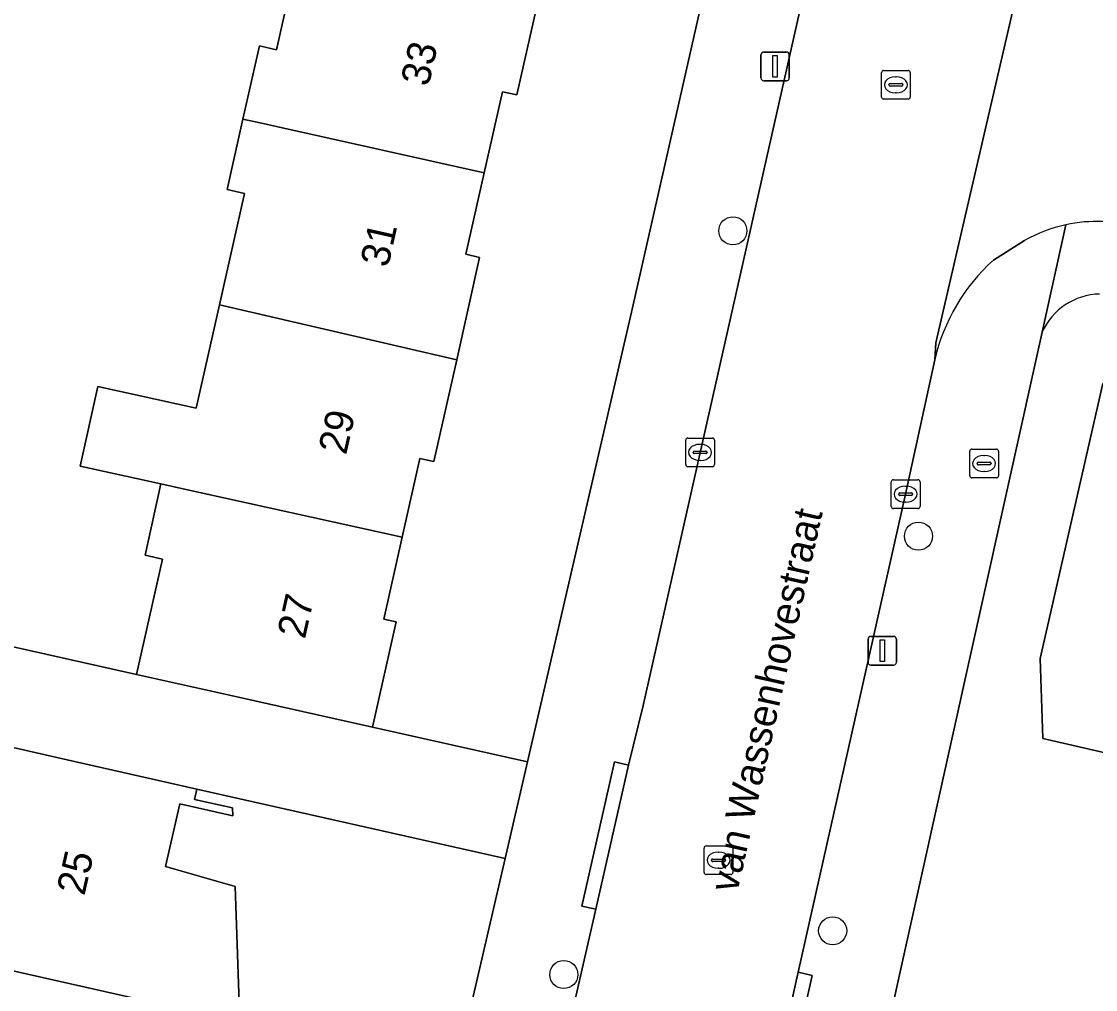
# Model space of a CAD drawing. Extents: x 161771 to 163125, y 382475 to 383179.
# Drawn here: x 162559.25 to 162596.63, y 382677.91 to 382711.61 of the extents above; entities that cross this region are included whole.
import ezdxf

# ---------------------------------------------------------------- set-up
doc = ezdxf.new("R2010")
doc.units = 0
for name, color, linetype in [('IMGEO_Boom', 7, 'Continuous'), ('IMGEO_Brandkraan', 7, 'Continuous'), ('IMGEO_Erf', 7, 'Continuous'), ('IMGEO_Kolk', 7, 'Continuous'), ('IMGEO_Lichtmast', 7, 'Continuous'), ('IMGEO_Openbare_ruimte_label', 7, 'Continuous'), ('IMGEO_Pand', 7, 'Continuous'), ('IMGEO_Pand_nummerreeks', 7, 'Continuous'), ('IMGEO_Rijbaan_lokaal_open', 7, 'Continuous'), ('IMGEO_Rioolput', 7, 'Continuous'), ('IMGEO_Voetpad_open', 7, 'Continuous')]:
    doc.layers.add(name, color=color, linetype=linetype)

msp = doc.modelspace()

# ---------------------------------------------------------------- linework, layer by layer
at = {"layer": 'IMGEO_Boom'}
for centre in [(162584.008, 382704.321), (162590.466, 382693.69), (162587.481, 382679.951), (162578.122, 382678.427)]:
    msp.add_circle(centre, 0.489, dxfattribs=at)
at = {"layer": 'IMGEO_Brandkraan'}
for p, q in [((162592.252, 382695.795), (162592.252, 382696.647)), ((162592.327, 382696.721), (162593.179, 382696.721)), ((162593.253, 382696.647), (162593.253, 382695.795)), ((162592.511, 382696.215), (162592.511, 382696.227)), ((162592.949, 382696.178), (162592.551, 382696.178)), ((162592.554, 382696.264), (162592.952, 382696.264)), ((162592.74, 382696.501), (162592.765, 382696.501)), ((162592.995, 382696.227), (162592.995, 382696.215)), ((162592.763, 382695.941), (162592.738, 382695.941)), ((162593.179, 382695.721), (162592.327, 382695.721))]:
    msp.add_line(p, q, dxfattribs=at)
for points in [[(162592.252, 382695.795), (162592.252, 382696.647)], [(162592.327, 382696.721), (162593.179, 382696.721)], [(162593.253, 382696.647), (162593.253, 382695.795)], [(162593.179, 382695.721), (162592.327, 382695.721)]]:
    msp.add_lwpolyline(points, dxfattribs=at)
for centre, radius, start, end in [((162592.329, 382696.645), 0.0765, 91.552, 178.448), ((162592.329, 382696.645), 0.0765, 91.552, 178.448), ((162593.177, 382696.645), 0.0765, 1.552, 88.448), ((162593.177, 382696.645), 0.0765, 1.552, 88.448), ((162592.551, 382696.224), 0.0403, 85.8775, 175.7526), ((162592.548, 382696.214), 0.0366, 178.938, 274.7102), ((162592.952, 382696.221), 0.043, 264.8664, 352.4533), ((162592.956, 382696.226), 0.0386, 1.7309, 96.639), ((162592.329, 382695.797), 0.0765, 181.552, 268.448), ((162592.329, 382695.797), 0.0765, 181.552, 268.448), ((162593.177, 382695.797), 0.0765, 271.552, 358.448), ((162593.177, 382695.797), 0.0765, 271.552, 358.448)]:
    msp.add_arc(centre, radius, start, end, dxfattribs=at)
for centre, major_axis, ratio, start_param, end_param in [((162592.739, 382696.221), (-0.387, 0.002), 0.722429, 4.712389, 7.853982), ((162592.764, 382696.221), (-0.39, 0.002), 0.717154, 1.570796, 4.712389)]:
    msp.add_ellipse(centre, major_axis=major_axis, ratio=ratio, start_param=start_param, end_param=end_param, dxfattribs=at)
at = {"layer": 'IMGEO_Erf'}
for points in [[(162577.287, 382712.604), (162576.491, 382709.051), (162575.986, 382709.165), (162575.352, 382706.335), (162574.718, 382703.503), (162575.194, 382703.396), (162574.395, 382699.827), (162573.602, 382696.285), (162573.109, 382696.395), (162572.496, 382693.659), (162571.856, 382690.803), (162572.291, 382690.705), (162571.47, 382687.035), (162576.859, 382685.829), (162580.483, 382701.488), (162591.397, 382749.715)], [(162547.923, 382692.309), (162563.254, 382688.875), (162564.154, 382692.894), (162563.548, 382693.028), (162564.096, 382695.512), (162561.289, 382696.132), (162561.9, 382698.904), (162565.33, 382698.147), (162566.137, 382701.749), (162567.004, 382705.622), (162566.406, 382705.755), (162566.956, 382708.212), (162567.526, 382710.759), (162568.124, 382710.625), (162568.984, 382714.464)], [(162594.77, 382700.793), (162586.875, 382665.184), (162572.844, 382602.662)], [(162600.45, 382685.345), (162594.797, 382686.643), (162594.699, 382689.434), (162596.882, 382699.004)], [(162572.386, 382666.503), (162576.082, 382682.472), (162565.348, 382684.887), (162565.267, 382684.527), (162566.596, 382684.237), (162566.606, 382683.958), (162564.755, 382684.377), (162564.262, 382682.193), (162566.689, 382681.489), (162566.846, 382676.771)]]:
    msp.add_lwpolyline(points, dxfattribs=at)
msp.add_arc((162596.826, 382699.867), 2.255, 91.4409, 155.7538, dxfattribs=at)
at = {"layer": 'IMGEO_Kolk'}
for p, q in [((162582.367, 382696.182), (162582.367, 382697.034)), ((162582.442, 382697.108), (162583.294, 382697.108)), ((162583.368, 382697.034), (162583.368, 382696.182)), ((162582.626, 382696.602), (162582.626, 382696.614)), ((162583.064, 382696.565), (162582.666, 382696.565)), ((162582.669, 382696.651), (162583.067, 382696.651)), ((162582.855, 382696.888), (162582.88, 382696.888)), ((162583.11, 382696.614), (162583.11, 382696.602)), ((162582.878, 382696.328), (162582.853, 382696.328)), ((162583.294, 382696.108), (162582.442, 382696.108)), ((162589.52, 382694.727), (162589.52, 382695.579)), ((162589.595, 382695.653), (162590.447, 382695.653)), ((162590.008, 382695.433), (162590.033, 382695.433)), ((162590.521, 382695.579), (162590.521, 382694.727)), ((162589.779, 382695.147), (162589.779, 382695.159)), ((162590.217, 382695.11), (162589.819, 382695.11)), ((162589.822, 382695.196), (162590.22, 382695.196)), ((162590.263, 382695.159), (162590.263, 382695.147)), ((162590.031, 382694.873), (162590.006, 382694.873)), ((162590.447, 382694.653), (162589.595, 382694.653))]:
    msp.add_line(p, q, dxfattribs=at)
for points in [[(162582.367, 382696.182), (162582.367, 382697.034)], [(162582.442, 382697.108), (162583.294, 382697.108)], [(162583.368, 382697.034), (162583.368, 382696.182)], [(162583.294, 382696.108), (162582.442, 382696.108)], [(162589.52, 382694.727), (162589.52, 382695.579)], [(162589.595, 382695.653), (162590.447, 382695.653)], [(162590.521, 382695.579), (162590.521, 382694.727)], [(162590.447, 382694.653), (162589.595, 382694.653)]]:
    msp.add_lwpolyline(points, dxfattribs=at)
for centre, radius, start, end in [((162582.444, 382697.032), 0.0765, 91.552, 178.448), ((162582.444, 382697.032), 0.0765, 91.552, 178.448), ((162583.292, 382697.032), 0.0765, 1.552, 88.448), ((162583.292, 382697.032), 0.0765, 1.552, 88.448), ((162582.666, 382696.611), 0.0403, 85.8775, 175.7526), ((162582.663, 382696.601), 0.0366, 178.938, 274.7102), ((162583.067, 382696.608), 0.043, 264.8664, 352.4533), ((162583.071, 382696.613), 0.0386, 1.7309, 96.639), ((162582.444, 382696.184), 0.0765, 181.552, 268.448), ((162582.444, 382696.184), 0.0765, 181.552, 268.448), ((162583.292, 382696.184), 0.0765, 271.552, 358.448), ((162583.292, 382696.184), 0.0765, 271.552, 358.448), ((162589.597, 382695.577), 0.0765, 91.552, 178.448), ((162589.597, 382695.577), 0.0765, 91.552, 178.448), ((162590.445, 382695.577), 0.0765, 1.552, 88.448), ((162590.445, 382695.577), 0.0765, 1.552, 88.448), ((162589.819, 382695.156), 0.0403, 85.8775, 175.7526), ((162589.816, 382695.146), 0.0366, 178.938, 274.7102), ((162590.22, 382695.153), 0.043, 264.8664, 352.4533), ((162590.224, 382695.158), 0.0386, 1.7309, 96.639), ((162589.597, 382694.729), 0.0765, 181.552, 268.448), ((162589.597, 382694.729), 0.0765, 181.552, 268.448), ((162590.445, 382694.729), 0.0765, 271.552, 358.448), ((162590.445, 382694.729), 0.0765, 271.552, 358.448)]:
    msp.add_arc(centre, radius, start, end, dxfattribs=at)
for centre, major_axis, ratio, start_param, end_param in [((162582.854, 382696.608), (-0.387, 0.002), 0.722429, 4.712389, 7.853982), ((162582.879, 382696.608), (-0.39, 0.002), 0.717154, 1.570796, 4.712389), ((162590.007, 382695.153), (-0.387, 0.002), 0.722429, 4.712389, 7.853982), ((162590.032, 382695.153), (-0.39, 0.002), 0.717154, 1.570796, 4.712389)]:
    msp.add_ellipse(centre, major_axis=major_axis, ratio=ratio, start_param=start_param, end_param=end_param, dxfattribs=at)
at = {"layer": 'IMGEO_Lichtmast'}
for p, q in [((162584.982, 382709.645), (162584.982, 382710.445)), ((162584.982, 382710.445), (162584.982, 382709.645)), ((162585.082, 382710.545), (162585.872, 382710.545)), ((162585.872, 382710.545), (162585.082, 382710.545)), ((162585.972, 382710.445), (162585.972, 382709.645)), ((162585.972, 382709.645), (162585.972, 382710.445)), ((162585.872, 382709.545), (162585.082, 382709.545)), ((162585.082, 382709.545), (162585.872, 382709.545)), ((162588.811, 382690.202), (162589.601, 382690.202)), ((162589.601, 382690.202), (162588.811, 382690.202)), ((162588.711, 382689.302), (162588.711, 382690.102)), ((162588.711, 382690.102), (162588.711, 382689.302)), ((162589.701, 382690.102), (162589.701, 382689.302)), ((162589.701, 382689.302), (162589.701, 382690.102)), ((162589.601, 382689.202), (162588.811, 382689.202)), ((162588.811, 382689.202), (162589.601, 382689.202))]:
    msp.add_line(p, q, dxfattribs=at)
for points in [[(162585.402, 382710.42), (162585.552, 382710.42), (162585.552, 382709.67), (162585.402, 382709.67), (162585.402, 382710.42)], [(162589.131, 382690.077), (162589.281, 382690.077), (162589.281, 382689.327), (162589.131, 382689.327), (162589.131, 382690.077)]]:
    msp.add_lwpolyline(points, dxfattribs=at)
for centre, start, end in [((162585.082, 382710.445), 90, 180), ((162585.082, 382710.445), 90, 180), ((162585.872, 382710.445), 0, 90), ((162585.872, 382710.445), 360, 90), ((162585.082, 382709.645), 180, 270), ((162585.082, 382709.645), 180, 270), ((162585.872, 382709.645), 270, 0), ((162585.872, 382709.645), 270, 0), ((162588.811, 382690.102), 90, 180), ((162588.811, 382690.102), 90, 180), ((162589.601, 382690.102), 0, 90), ((162589.601, 382690.102), 360, 90), ((162588.811, 382689.302), 180, 270), ((162588.811, 382689.302), 180, 270), ((162589.601, 382689.302), 270, 0), ((162589.601, 382689.302), 270, 0)]:
    msp.add_arc(centre, 0.1, start, end, dxfattribs=at)
at = {"layer": 'IMGEO_Pand'}
for points in [[(162577.287, 382712.604), (162568.984, 382714.464), (162568.124, 382710.625), (162567.526, 382710.759), (162566.956, 382708.212), (162567.554, 382708.078), (162568.168, 382707.941), (162575.352, 382706.335), (162575.986, 382709.165), (162576.491, 382709.051)], [(162575.352, 382706.335), (162568.168, 382707.941), (162567.554, 382708.078), (162566.956, 382708.212), (162566.406, 382705.755), (162567.004, 382705.622), (162566.137, 382701.749), (162574.395, 382699.827), (162575.194, 382703.396), (162574.718, 382703.503)], [(162574.395, 382699.827), (162566.137, 382701.749), (162565.33, 382698.147), (162561.9, 382698.904), (162561.289, 382696.132), (162564.096, 382695.512), (162564.71, 382695.377), (162572.496, 382693.659), (162573.109, 382696.395), (162573.602, 382696.285)], [(162601.791, 382691.852), (162603.087, 382697.607), (162596.882, 382699.004), (162594.699, 382689.434), (162594.797, 382686.643), (162600.45, 382685.345), (162603.399, 382684.706), (162603.972, 382687.346), (162604.04, 382687.661), (162604.757, 382691.184)], [(162572.496, 382693.659), (162564.71, 382695.377), (162564.096, 382695.512), (162563.548, 382693.028), (162564.154, 382692.894), (162563.254, 382688.875), (162566.591, 382688.128), (162571.47, 382687.035), (162572.291, 382690.705), (162571.856, 382690.803)], [(162564.755, 382684.377), (162566.606, 382683.958), (162566.596, 382684.237), (162565.267, 382684.527), (162565.348, 382684.887), (162560.472, 382685.989), (162557.119, 382686.747), (162552.561, 382687.778), (162552.901, 382679.921), (162555.446, 382679.346), (162563.22, 382677.59), (162566.846, 382676.771), (162566.689, 382681.489), (162564.262, 382682.193)], [(162563.22, 382677.59), (162555.446, 382679.346), (162553.879, 382672.41), (162561.622, 382670.635), (162562.07, 382670.542), (162562.89, 382674.174), (162562.469, 382674.269)]]:
    msp.add_lwpolyline(points, close=True, dxfattribs=at)
at = {"layer": 'IMGEO_Rijbaan_lokaal_open'}
for points in [[(162600.005, 382772.85), (162596.126, 382755.943), (162595.661, 382753.845), (162594.81, 382750), (162594.297, 382747.682), (162591.452, 382734.834), (162586.782, 382713.955), (162580.88, 382687.793), (162580.377, 382685.723), (162579.233, 382680.702), (162575.435, 382664.077), (162570.58, 382642.612), (162565.797, 382621.546), (162564.014, 382613.634), (162563.184, 382609.95), (162562.972, 382609.01), (162562.442, 382606.621), (162561.994, 382604.605)], [(162585.455, 382674.812), (162586.276, 382678.505), (162590.021, 382695.157), (162591.031, 382699.83), (162591.074, 382700.42), (162595.028, 382717.515), (162595.803, 382720.937), (162596.659, 382724.627)], [(162595.028, 382717.515), (162591.074, 382700.42), (162591.031, 382699.83)], [(162593.073, 382703.299), (162594.162, 382703.979)], [(162557.119, 382686.747), (162560.472, 382685.989), (162565.348, 382684.887), (162576.082, 382682.472), (162576.859, 382685.829), (162571.47, 382687.035), (162566.591, 382688.128), (162563.254, 382688.875), (162547.923, 382692.309)]]:
    msp.add_lwpolyline(points, dxfattribs=at)
for centre, radius, start, end in [((162596.641, 382699.696), 4.949, 102.2065, 120.0666), ((162596.655, 382699.658), 4.989, 72.7736, 102.261), ((162597.575, 382698.314), 6.717, 132.0816, 166.9526)]:
    msp.add_arc(centre, radius, start, end, dxfattribs=at)
at = {"layer": 'IMGEO_Rioolput'}
for p, q in [((162589.18, 382708.98), (162589.18, 382709.832)), ((162589.255, 382709.906), (162590.107, 382709.906)), ((162589.668, 382709.686), (162589.693, 382709.686)), ((162590.181, 382709.832), (162590.181, 382708.98)), ((162589.439, 382709.4), (162589.439, 382709.412)), ((162589.877, 382709.363), (162589.479, 382709.363)), ((162589.482, 382709.449), (162589.88, 382709.449)), ((162589.923, 382709.412), (162589.923, 382709.4)), ((162590.107, 382708.906), (162589.255, 382708.906)), ((162589.691, 382709.126), (162589.666, 382709.126)), ((162583.007, 382681.981), (162583.007, 382682.833)), ((162583.082, 382682.907), (162583.934, 382682.907)), ((162584.008, 382682.833), (162584.008, 382681.981)), ((162583.266, 382682.401), (162583.266, 382682.413)), ((162583.704, 382682.364), (162583.306, 382682.364)), ((162583.309, 382682.45), (162583.707, 382682.45)), ((162583.495, 382682.687), (162583.52, 382682.687)), ((162583.75, 382682.413), (162583.75, 382682.401)), ((162583.518, 382682.127), (162583.493, 382682.127)), ((162583.934, 382681.907), (162583.082, 382681.907))]:
    msp.add_line(p, q, dxfattribs=at)
for points in [[(162589.18, 382708.98), (162589.18, 382709.832)], [(162589.255, 382709.906), (162590.107, 382709.906)], [(162590.181, 382709.832), (162590.181, 382708.98)], [(162590.107, 382708.906), (162589.255, 382708.906)], [(162583.007, 382681.981), (162583.007, 382682.833)], [(162583.082, 382682.907), (162583.934, 382682.907)], [(162584.008, 382682.833), (162584.008, 382681.981)], [(162583.934, 382681.907), (162583.082, 382681.907)]]:
    msp.add_lwpolyline(points, dxfattribs=at)
for centre, radius, start, end in [((162589.257, 382709.83), 0.0765, 91.552, 178.448), ((162589.257, 382709.83), 0.0765, 91.552, 178.448), ((162590.105, 382709.83), 0.0765, 1.552, 88.448), ((162590.105, 382709.83), 0.0765, 1.552, 88.448), ((162589.479, 382709.409), 0.0403, 85.8775, 175.7526), ((162589.476, 382709.399), 0.0366, 178.938, 274.7102), ((162589.88, 382709.406), 0.043, 264.8664, 352.4533), ((162589.884, 382709.411), 0.0386, 1.7309, 96.639), ((162589.257, 382708.982), 0.0765, 181.552, 268.448), ((162589.257, 382708.982), 0.0765, 181.552, 268.448), ((162590.105, 382708.982), 0.0765, 271.552, 358.448), ((162590.105, 382708.982), 0.0765, 271.552, 358.448), ((162583.084, 382682.831), 0.0765, 91.552, 178.448), ((162583.084, 382682.831), 0.0765, 91.552, 178.448), ((162583.932, 382682.831), 0.0765, 1.552, 88.448), ((162583.932, 382682.831), 0.0765, 1.552, 88.448), ((162583.306, 382682.41), 0.0403, 85.8775, 175.7526), ((162583.303, 382682.4), 0.0366, 178.938, 274.7102), ((162583.707, 382682.407), 0.043, 264.8664, 352.4533), ((162583.711, 382682.412), 0.0386, 1.7309, 96.639), ((162583.084, 382681.983), 0.0765, 181.552, 268.448), ((162583.084, 382681.983), 0.0765, 181.552, 268.448), ((162583.932, 382681.983), 0.0765, 271.552, 358.448), ((162583.932, 382681.983), 0.0765, 271.552, 358.448)]:
    msp.add_arc(centre, radius, start, end, dxfattribs=at)
for centre, major_axis, ratio, start_param, end_param in [((162589.667, 382709.406), (-0.387, 0.002), 0.722429, 4.712389, 7.853982), ((162589.692, 382709.406), (-0.39, 0.002), 0.717154, 1.570796, 4.712389), ((162583.494, 382682.407), (-0.387, 0.002), 0.722429, 4.712389, 7.853982), ((162583.519, 382682.407), (-0.39, 0.002), 0.717154, 1.570796, 4.712389)]:
    msp.add_ellipse(centre, major_axis=major_axis, ratio=ratio, start_param=start_param, end_param=end_param, dxfattribs=at)
at = {"layer": 'IMGEO_Voetpad_open'}
for points in [[(162602.202, 382797.456), (162592.675, 382755.889), (162592.164, 382753.411), (162591.461, 382750), (162591.397, 382749.715), (162580.483, 382701.488), (162576.859, 382685.829), (162576.082, 382682.472), (162572.386, 382666.503)], [(162575.435, 382664.077), (162579.233, 382680.702), (162578.746, 382680.813), (162579.89, 382685.834), (162580.377, 382685.723), (162580.88, 382687.793), (162586.782, 382713.955), (162591.452, 382734.834), (162594.297, 382747.682), (162593.242, 382747.916), (162594.607, 382754.079), (162595.661, 382753.845), (162596.126, 382755.943), (162600.005, 382772.85)], [(162586.875, 382665.184), (162594.77, 382700.793), (162595.595, 382704.533)], [(162595.595, 382704.533), (162594.77, 382700.793)], [(162594.162, 382703.979), (162593.073, 382703.299)], [(162591.031, 382699.83), (162590.021, 382695.157), (162586.276, 382678.505), (162586.764, 382678.397), (162585.943, 382674.704)]]:
    msp.add_lwpolyline(points, dxfattribs=at)
for points in [[(162580.377, 382685.723), (162579.89, 382685.834), (162578.746, 382680.813), (162579.233, 382680.702)], [(162585.455, 382674.812), (162585.943, 382674.704), (162586.764, 382678.397), (162586.276, 382678.505)]]:
    msp.add_lwpolyline(points, close=True, dxfattribs=at)
for centre, radius, start, end in [((162596.641, 382699.696), 4.949, 102.2065, 120.0666), ((162596.655, 382699.658), 4.989, 72.7736, 102.261), ((162597.575, 382698.314), 6.717, 132.0816, 166.9526), ((162596.826, 382699.867), 2.255, 91.4409, 155.7538)]:
    msp.add_arc(centre, radius, start, end, dxfattribs=at)

# ---------------------------------------------------------------- texts
at = {"layer": 'IMGEO_Openbare_ruimte_label'}
msp.add_text('van Wassenhovestraat', height=1, rotation=77.3531, dxfattribs=at).set_placement((162584.157, 382681.245))
at = {"layer": 'IMGEO_Pand_nummerreeks'}
for s, rotation, p in [('33', 77.3894, (162573.413, 382709.316)), ('31', 77.3894, (162572.004, 382703.015)), ('29', 77.3894, (162570.545, 382696.494)), ('27', 77.3894, (162569.111, 382690.082)), ('25', 77.1946, (162561.435, 382681.147))]:
    msp.add_text(s, height=1, rotation=rotation, dxfattribs=at).set_placement(p)

doc.saveas('drawing.dxf')
